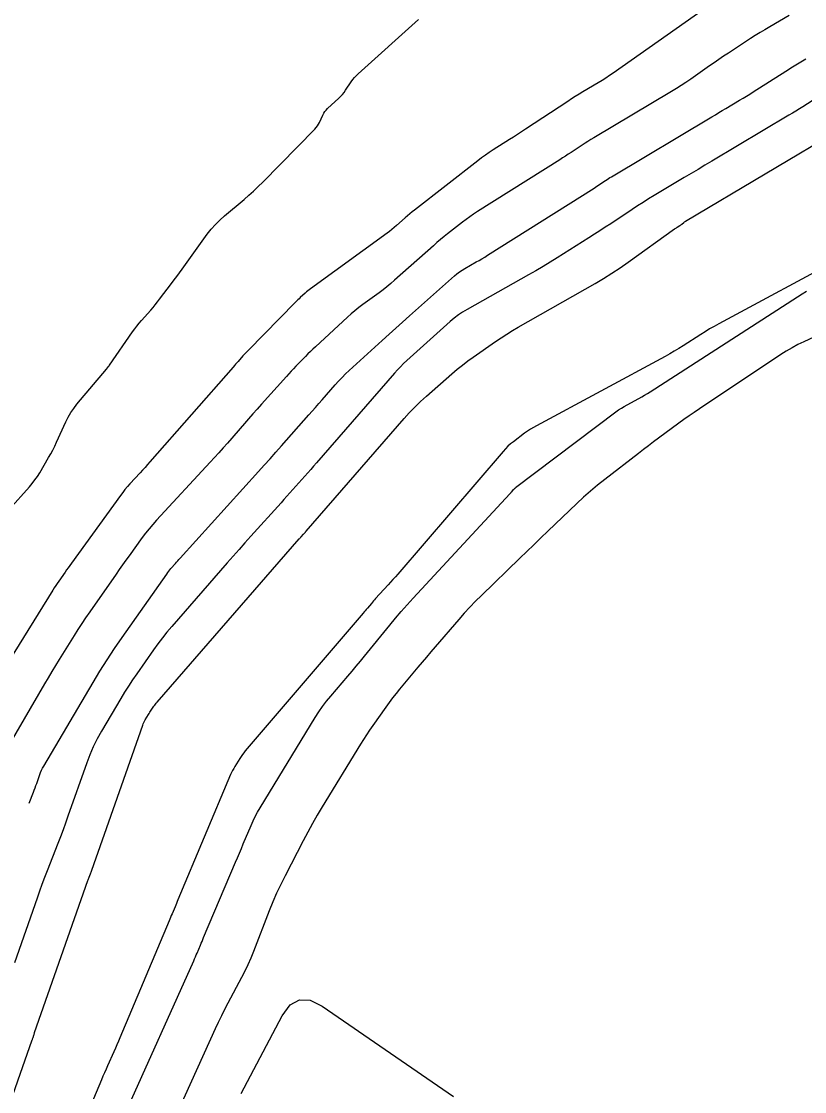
# Model space of a CAD drawing. Extents: x 658976 to 668721, y 639543 to 647196.
# Drawn here: x 661589.2 to 661655.5, y 642628.4 to 642719.1 of the extents above; entities that cross this region are included whole.
import ezdxf

# ---------------------------------------------------------------- set-up
doc = ezdxf.new("R2010")
doc.units = 0
doc.layers.add('Ex_Major Contours', color=7, linetype='Continuous')
doc.layers.add('Ex_Minor Contours', color=7, linetype='Continuous')

msp = doc.modelspace()

# ---------------------------------------------------------------- linework, layer by layer
at = {"layer": 'Ex_Major Contours'}
for points in [[(661654.226, 642719.568), (661652.576, 642718.609), (661652.165, 642718.366), (661651.758, 642718.119), (661651.353, 642717.866), (661650.952, 642717.608), (661649.078, 642716.385), (661648.673, 642716.118), (661648.269, 642715.848), (661647.869, 642715.573), (661647.47, 642715.296), (661645.881, 642714.178), (661645.482, 642713.902), (661645.077, 642713.635), (661644.667, 642713.375), (661644.252, 642713.122), (661637.667, 642709.202), (661637.423, 642709.055), (661637.181, 642708.905), (661636.94, 642708.752), (661636.702, 642708.597), (661635.75, 642707.969), (661635.512, 642707.813), (661635.273, 642707.658), (661635.033, 642707.504), (661634.793, 642707.351), (661627.836, 642702.957), (661627.506, 642702.742), (661627.181, 642702.52), (661626.862, 642702.29), (661626.548, 642702.052), (661625.304, 642701.083), (661624.995, 642700.838), (661624.69, 642700.589), (661624.39, 642700.334), (661624.093, 642700.074), (661620.809, 642697.144), (661620.49, 642696.867), (661620.164, 642696.597), (661619.831, 642696.336), (661619.492, 642696.083), (661618.121, 642695.087), (661617.782, 642694.834), (661617.452, 642694.57), (661617.129, 642694.297), (661616.814, 642694.015), (661614.105, 642691.51), (661613.891, 642691.31), (661613.68, 642691.108), (661613.472, 642690.903), (661613.266, 642690.695), (661612.447, 642689.861), (661612.243, 642689.651), (661612.042, 642689.438), (661611.844, 642689.224), (661611.648, 642689.007), (661609.54, 642686.641), (661609.177, 642686.233), (661608.815, 642685.824), (661608.453, 642685.414), (661608.092, 642685.003), (661606.65, 642683.359), (661606.288, 642682.949), (661605.923, 642682.542), (661605.556, 642682.136), (661605.186, 642681.734), (661600.645, 642676.821), (661600.328, 642676.468), (661600.022, 642676.105), (661599.727, 642675.733), (661599.443, 642675.353), (661598.329, 642673.813), (661598.052, 642673.427), (661597.776, 642673.04), (661597.501, 642672.652), (661597.228, 642672.263), (661594.994, 642669.062), (661594.654, 642668.568), (661594.32, 642668.07), (661593.993, 642667.567), (661593.673, 642667.06), (661592.404, 642665.024), (661592.088, 642664.514), (661591.777, 642664.001), (661591.47, 642663.485), (661591.168, 642662.968), (661588.245, 642657.923)], [(661607.808, 642628.255), (661611.287, 642634.837), (661611.962, 642635.764), (661612.754, 642636.212), (661613.663, 642636.181), (661614.69, 642635.672), (661625.795, 642628.013)]]:
    msp.add_lwpolyline(points, dxfattribs=at)
at = {"layer": 'Ex_Minor Contours'}
for points in [[(661646.934, 642720.044), (661639.329, 642714.694), (661639.017, 642714.479), (661638.702, 642714.271), (661638.383, 642714.068), (661638.06, 642713.872), (661636.759, 642713.097), (661636.435, 642712.902), (661636.113, 642712.703), (661635.794, 642712.5), (661635.477, 642712.293), (661631.892, 642709.929), (661631.555, 642709.708), (661631.216, 642709.488), (661630.877, 642709.27), (661630.536, 642709.054), (661629.171, 642708.191), (661628.832, 642707.972), (661628.5, 642707.744), (661628.173, 642707.508), (661627.851, 642707.264), (661622.493, 642703.093), (661622.295, 642702.936), (661622.099, 642702.776), (661621.906, 642702.612), (661621.716, 642702.445), (661620.96, 642701.771), (661620.769, 642701.605), (661620.574, 642701.444), (661620.376, 642701.288), (661620.173, 642701.136), (661613.686, 642696.426), (661613.571, 642696.34), (661613.46, 642696.252), (661613.351, 642696.16), (661613.245, 642696.064), (661612.826, 642695.677), (661612.721, 642695.579), (661612.618, 642695.48), (661612.517, 642695.38), (661612.416, 642695.279), (661608.401, 642691.187), (661608.293, 642691.075), (661608.185, 642690.962), (661608.079, 642690.847), (661607.975, 642690.731), (661607.56, 642690.265), (661607.456, 642690.149), (661607.352, 642690.032), (661607.249, 642689.915), (661607.146, 642689.797), (661600.101, 642681.766), (661599.892, 642681.529), (661599.681, 642681.294), (661599.469, 642681.06), (661599.256, 642680.827), (661598.398, 642679.9), (661598.188, 642679.665), (661597.984, 642679.424), (661597.788, 642679.177), (661597.599, 642678.924), (661593.442, 642673.176), (661593.307, 642672.988), (661593.173, 642672.801), (661593.04, 642672.612), (661592.907, 642672.423), (661592.379, 642671.666), (661592.248, 642671.476), (661592.12, 642671.284), (661591.994, 642671.091), (661591.87, 642670.895), (661586.88, 642662.889)], [(661588.173, 642677.738), (661589.896, 642679.66), (661590.135, 642679.941), (661590.36, 642680.233), (661590.57, 642680.535), (661590.765, 642680.848), (661591.517, 642682.121), (661591.701, 642682.441), (661591.875, 642682.767), (661592.041, 642683.097), (661592.198, 642683.431), (661592.982, 642685.163), (661593.176, 642685.556), (661593.396, 642685.932), (661593.641, 642686.293), (661593.911, 642686.638), (661596.414, 642689.619), (661596.431, 642689.64), (661596.449, 642689.662), (661596.466, 642689.683), (661596.483, 642689.705), (661596.566, 642689.812), (661596.575, 642689.824), (661596.585, 642689.836), (661596.595, 642689.848), (661596.604, 642689.86), (661596.644, 642689.907), (661596.654, 642689.919), (661596.663, 642689.931), (661596.672, 642689.944), (661596.681, 642689.956), (661598.633, 642692.784), (661598.806, 642693.027), (661598.987, 642693.265), (661599.174, 642693.498), (661599.369, 642693.725), (661600.161, 642694.622), (661600.356, 642694.848), (661600.548, 642695.078), (661600.735, 642695.311), (661600.917, 642695.548), (661601.917, 642696.871), (661602.143, 642697.171), (661602.367, 642697.473), (661602.59, 642697.775), (661602.811, 642698.079), (661604.955, 642701.037), (661605.283, 642701.462), (661605.636, 642701.865), (661606.013, 642702.246), (661606.414, 642702.604), (661608.066, 642703.991), (661608.475, 642704.342), (661608.875, 642704.703), (661609.266, 642705.074), (661609.647, 642705.454), (661614.052, 642709.948), (661614.167, 642710.076), (661614.27, 642710.211), (661614.361, 642710.355), (661614.44, 642710.508), (661614.733, 642711.133), (661614.813, 642711.285), (661614.906, 642711.426), (661615.012, 642711.559), (661615.132, 642711.681), (661616.091, 642712.574), (661616.246, 642712.727), (661616.392, 642712.888), (661616.529, 642713.058), (661616.656, 642713.235), (661617.146, 642713.96), (661617.274, 642714.137), (661617.411, 642714.305), (661617.559, 642714.464), (661617.716, 642714.615), (661622.828, 642719.225)], [(661589.867, 642652.853), (661590.231, 642653.786), (661590.303, 642653.971), (661590.373, 642654.157), (661590.441, 642654.343), (661590.507, 642654.53), (661590.77, 642655.278), (661590.84, 642655.463), (661590.919, 642655.644), (661591.006, 642655.821), (661591.103, 642655.994), (661595.277, 642663.065), (661595.867, 642664.042), (661596.476, 642665.006), (661597.103, 642665.959), (661597.75, 642666.899), (661601.519, 642672.264), (661601.604, 642672.382), (661601.692, 642672.498), (661601.783, 642672.611), (661601.877, 642672.722), (661602.259, 642673.161), (661602.355, 642673.271), (661602.451, 642673.38), (661602.548, 642673.488), (661602.646, 642673.596), (661609.29, 642680.95), (661609.776, 642681.489), (661610.262, 642682.03), (661610.746, 642682.572), (661611.229, 642683.115), (661613.563, 642685.742), (661613.843, 642686.059), (661614.123, 642686.377), (661614.401, 642686.695), (661614.679, 642687.014), (661615.789, 642688.29), (661616.071, 642688.605), (661616.361, 642688.912), (661616.661, 642689.21), (661616.969, 642689.499), (661619.767, 642692.053), (661620.339, 642692.573), (661620.912, 642693.091), (661621.486, 642693.607), (661622.063, 642694.122), (661625.879, 642697.52), (661626.089, 642697.697), (661626.307, 642697.862), (661626.534, 642698.014), (661626.77, 642698.155), (661627.73, 642698.694), (661627.969, 642698.83), (661628.206, 642698.97), (661628.441, 642699.112), (661628.675, 642699.258), (661637.701, 642704.959), (661637.824, 642705.038), (661637.947, 642705.117), (661638.069, 642705.196), (661638.191, 642705.277), (661638.677, 642705.6), (661638.799, 642705.68), (661638.922, 642705.758), (661639.046, 642705.835), (661639.171, 642705.911), (661647.682, 642710.994), (661647.975, 642711.168), (661648.267, 642711.342), (661648.559, 642711.517), (661648.851, 642711.691), (661650.02, 642712.387), (661650.312, 642712.563), (661650.602, 642712.74), (661650.892, 642712.919), (661651.18, 642713.1), (661653.948, 642714.856), (661654.507, 642715.208), (661655.067, 642715.556), (661655.629, 642715.901)], [(661656.559, 642712.594), (661655.383, 642711.848), (661655.089, 642711.663), (661654.793, 642711.48), (661654.496, 642711.298), (661654.197, 642711.119), (661647.673, 642707.232), (661647.09, 642706.885), (661646.508, 642706.537), (661645.925, 642706.189), (661645.342, 642705.841), (661642.787, 642704.315), (661642.318, 642704.032), (661641.853, 642703.742), (661641.391, 642703.448), (661640.933, 642703.147), (661639.108, 642701.934), (661638.651, 642701.632), (661638.192, 642701.333), (661637.732, 642701.037), (661637.269, 642700.743), (661634.59, 642699.05), (661633.986, 642698.674), (661633.378, 642698.306), (661632.766, 642697.947), (661632.148, 642697.595), (661626.952, 642694.676), (661626.573, 642694.45), (661626.208, 642694.204), (661625.856, 642693.939), (661625.519, 642693.654), (661624.102, 642692.392), (661623.819, 642692.139), (661623.536, 642691.886), (661623.254, 642691.631), (661622.973, 642691.375), (661621.851, 642690.351), (661621.575, 642690.092), (661621.306, 642689.824), (661621.045, 642689.549), (661620.792, 642689.266), (661614.205, 642681.687), (661613.957, 642681.402), (661613.708, 642681.118), (661613.458, 642680.834), (661613.207, 642680.551), (661612.203, 642679.42), (661611.951, 642679.138), (661611.699, 642678.856), (661611.447, 642678.574), (661611.194, 642678.293), (661608.651, 642675.48), (661608.144, 642674.916), (661607.64, 642674.35), (661607.138, 642673.782), (661606.639, 642673.211), (661601.941, 642667.814), (661601.538, 642667.339), (661601.148, 642666.854), (661600.771, 642666.359), (661600.406, 642665.854), (661598.973, 642663.814), (661598.62, 642663.3), (661598.277, 642662.78), (661597.945, 642662.254), (661597.623, 642661.72), (661595.989, 642658.953), (661595.628, 642658.305), (661595.299, 642657.642), (661595.003, 642656.963), (661594.741, 642656.269), (661593.158, 642651.759), (661592.951, 642651.176), (661592.738, 642650.594), (661592.52, 642650.015), (661592.298, 642649.437), (661591.396, 642647.13), (661591.173, 642646.552), (661590.956, 642645.973), (661590.743, 642645.391), (661590.536, 642644.808), (661588.617, 642639.326)], [(661585.453, 642619.473), (661590.129, 642632.801), (661590.147, 642632.853), (661590.164, 642632.904), (661590.181, 642632.956), (661590.198, 642633.008), (661590.264, 642633.215), (661590.281, 642633.267), (661590.298, 642633.319), (661590.316, 642633.371), (661590.334, 642633.422), (661594.843, 642646.299), (661594.869, 642646.372), (661594.895, 642646.445), (661594.923, 642646.518), (661594.951, 642646.59), (661595.064, 642646.88), (661595.092, 642646.953), (661595.119, 642647.026), (661595.146, 642647.099), (661595.172, 642647.172), (661599.482, 642659.456), (661599.526, 642659.573), (661599.576, 642659.687), (661599.632, 642659.799), (661599.693, 642659.908), (661599.968, 642660.375), (661600.023, 642660.465), (661600.079, 642660.554), (661600.137, 642660.642), (661600.196, 642660.729), (661600.438, 642661.073), (661600.5, 642661.158), (661600.563, 642661.242), (661600.629, 642661.324), (661600.697, 642661.404), (661612.741, 642675.239), (661612.78, 642675.284), (661612.819, 642675.328), (661612.858, 642675.372), (661612.898, 642675.417), (661613.097, 642675.637), (661613.117, 642675.659), (661613.137, 642675.681), (661613.157, 642675.703), (661613.176, 642675.725), (661613.255, 642675.814), (661613.275, 642675.836), (661613.294, 642675.858), (661613.314, 642675.881), (661613.333, 642675.903), (661621.608, 642685.424), (661622.057, 642685.923), (661622.522, 642686.407), (661623.003, 642686.874), (661623.5, 642687.326), (661625.671, 642689.232), (661626.106, 642689.604), (661626.551, 642689.963), (661627.006, 642690.31), (661627.471, 642690.644), (661629.35, 642691.957), (661629.823, 642692.279), (661630.304, 642692.591), (661630.791, 642692.891), (661631.285, 642693.18), (661637.787, 642696.882), (661638.502, 642697.302), (661639.206, 642697.739), (661639.898, 642698.195), (661640.578, 642698.668), (661644.523, 642701.489), (661644.575, 642701.525), (661644.628, 642701.561), (661644.681, 642701.596), (661644.735, 642701.63), (661644.973, 642701.779), (661645.016, 642701.807), (661645.057, 642701.836), (661645.097, 642701.867), (661645.136, 642701.899), (661645.289, 642702.033), (661645.328, 642702.065), (661645.368, 642702.096), (661645.409, 642702.125), (661645.452, 642702.151), (661658.924, 642710.178)], [(661658.956, 642699.223), (661648.255, 642693.453), (661647.868, 642693.24), (661647.485, 642693.018), (661647.106, 642692.79), (661646.732, 642692.553), (661645.243, 642691.594), (661644.869, 642691.358), (661644.49, 642691.129), (661644.107, 642690.908), (661643.719, 642690.694), (661632.821, 642684.827), (661632.561, 642684.681), (661632.308, 642684.525), (661632.061, 642684.359), (661631.819, 642684.184), (661630.867, 642683.465), (661630.634, 642683.28), (661630.413, 642683.083), (661630.202, 642682.874), (661630.002, 642682.653), (661621.074, 642672.25), (661620.874, 642672.019), (661620.671, 642671.789), (661620.466, 642671.562), (661620.259, 642671.336), (661619.193, 642670.186), (661619.103, 642670.087), (661619.014, 642669.986), (661618.927, 642669.884), (661618.842, 642669.78), (661618.503, 642669.362), (661618.418, 642669.258), (661618.333, 642669.155), (661618.246, 642669.052), (661618.159, 642668.95), (661608.164, 642657.285), (661608.039, 642657.132), (661607.92, 642656.975), (661607.808, 642656.814), (661607.701, 642656.648), (661607.29, 642655.973), (661607.19, 642655.803), (661607.097, 642655.63), (661607.011, 642655.453), (661606.931, 642655.272), (661602.472, 642644.668), (661602.41, 642644.519), (661602.347, 642644.37), (661602.284, 642644.222), (661602.221, 642644.073), (661601.97, 642643.479), (661601.907, 642643.33), (661601.844, 642643.181), (661601.781, 642643.033), (661601.719, 642642.884), (661597.558, 642632.989), (661597.432, 642632.691), (661597.304, 642632.393), (661597.173, 642632.096), (661597.042, 642631.8), (661596.511, 642630.618), (661596.379, 642630.322), (661596.249, 642630.025), (661596.121, 642629.728), (661595.994, 642629.429), (661591.932, 642619.78)], [(661598.029, 642626.639), (661603.806, 642639.509), (661603.879, 642639.672), (661603.95, 642639.835), (661604.021, 642639.999), (661604.091, 642640.164), (661604.368, 642640.822), (661604.437, 642640.987), (661604.506, 642641.151), (661604.576, 642641.316), (661604.645, 642641.48), (661607.343, 642647.852), (661607.508, 642648.241), (661607.672, 642648.63), (661607.836, 642649.019), (661608, 642649.408), (661608.655, 642650.965), (661608.825, 642651.351), (661609.01, 642651.729), (661609.209, 642652.101), (661609.422, 642652.465), (661614.099, 642660.122), (661614.397, 642660.589), (661614.714, 642661.044), (661615.049, 642661.486), (661615.401, 642661.914), (661616.848, 642663.602), (661617.208, 642664.026), (661617.565, 642664.451), (661617.919, 642664.88), (661618.271, 642665.31), (661620.406, 642667.946), (661620.883, 642668.526), (661621.37, 642669.097), (661621.866, 642669.659), (661622.371, 642670.214), (661630.572, 642679.063), (661630.612, 642679.106), (661630.652, 642679.151), (661630.691, 642679.195), (661630.73, 642679.24), (661630.886, 642679.421), (661630.925, 642679.465), (661630.967, 642679.507), (661631.012, 642679.546), (661631.058, 642679.583), (661639.553, 642685.997), (661639.78, 642686.162), (661640.014, 642686.318), (661640.253, 642686.465), (661640.498, 642686.603), (661641.489, 642687.137), (661641.735, 642687.273), (661641.979, 642687.413), (661642.22, 642687.559), (661642.458, 642687.709), (661654.931, 642695.749), (661655.31, 642695.988), (661655.693, 642696.22)], [(661657.512, 642692.878), (661655.463, 642691.942), (661654.956, 642691.698), (661654.461, 642691.434), (661653.976, 642691.151), (661653.502, 642690.848), (661646.623, 642686.252), (661646.181, 642685.954), (661645.744, 642685.65), (661645.309, 642685.342), (661644.878, 642685.029), (661643.161, 642683.767), (661642.733, 642683.451), (661642.306, 642683.131), (661641.882, 642682.809), (661641.459, 642682.485), (661638.603, 642680.278), (661637.993, 642679.794), (661637.396, 642679.294), (661636.813, 642678.778), (661636.244, 642678.247), (661633.791, 642675.895), (661633.195, 642675.323), (661632.6, 642674.75), (661632.006, 642674.176), (661631.412, 642673.601), (661628.169, 642670.449), (661627.672, 642669.957), (661627.187, 642669.454), (661626.713, 642668.94), (661626.25, 642668.416), (661624.242, 642666.091), (661623.875, 642665.665), (661623.51, 642665.236), (661623.148, 642664.806), (661622.787, 642664.375), (661621.24, 642662.514), (661620.939, 642662.144), (661620.644, 642661.769), (661620.357, 642661.387), (661620.078, 642661.001), (661618.973, 642659.443), (661618.7, 642659.051), (661618.434, 642658.655), (661618.175, 642658.254), (661617.923, 642657.849), (661614.691, 642652.556), (661614.266, 642651.845), (661613.854, 642651.128), (661613.454, 642650.403), (661613.066, 642649.671), (661611.533, 642646.711), (661611.167, 642645.98), (661610.821, 642645.24), (661610.495, 642644.491), (661610.189, 642643.733), (661608.854, 642640.295), (661608.625, 642639.73), (661608.38, 642639.172), (661608.119, 642638.621), (661607.842, 642638.078), (661606.702, 642635.92), (661606.421, 642635.379), (661606.147, 642634.834), (661605.882, 642634.284), (661605.625, 642633.731), (661602.533, 642626.952)]]:
    msp.add_lwpolyline(points, dxfattribs=at)

doc.saveas('drawing.dxf')
